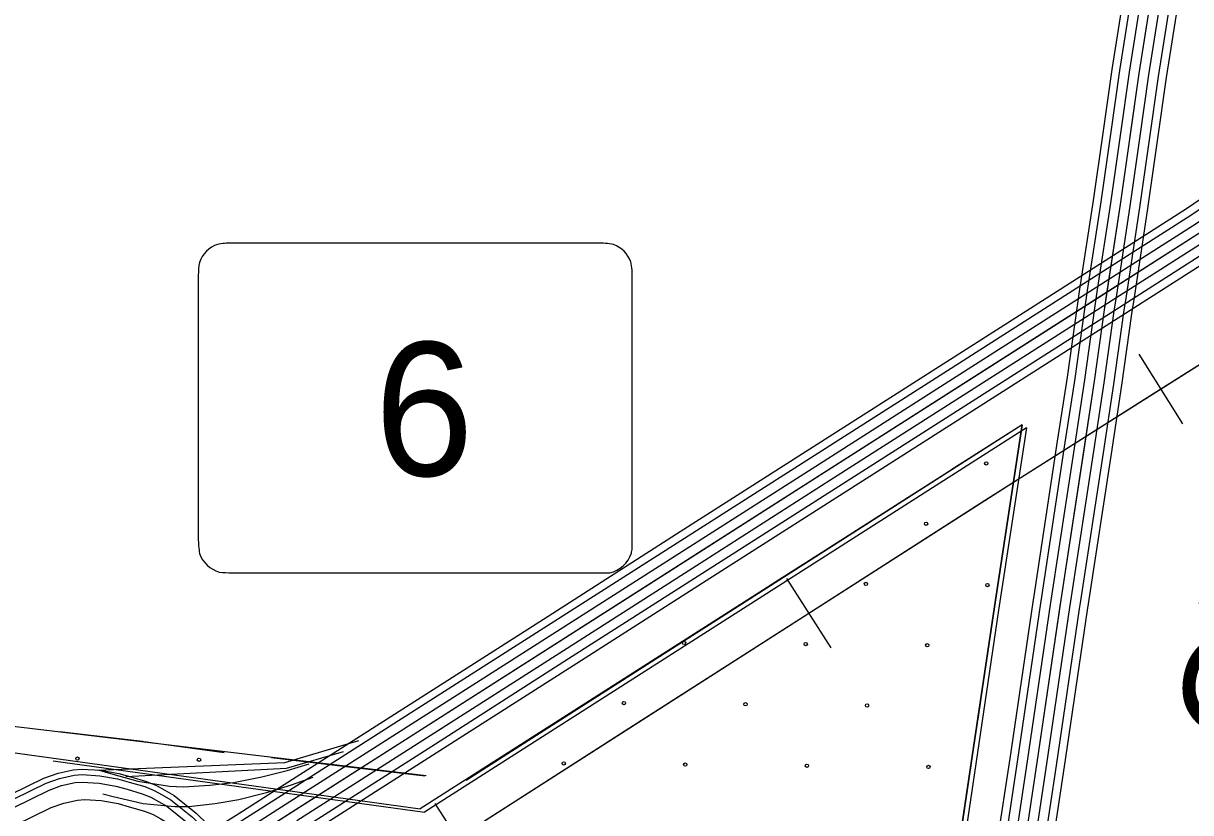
# Model space of a CAD drawing. Extents: x 1551132 to 1791609, y 378168 to 563823.
# Drawn here: x 1628148 to 1631841, y 456245 to 458741 of the extents above; entities that cross this region are included whole.
import ezdxf

# ---------------------------------------------------------------- set-up
doc = ezdxf.new("R2010")
doc.units = 0
for name, color, linetype in [('DESIGN - CONTOURS - Intermediate with optional Text', 7, 'Continuous'), ('DESIGN - EROSION CONTROL - Devices', 7, 'Continuous'), ('DESIGN - ROW - Right-of-Way and Easement Labels', 7, 'Continuous'), ('DESIGN - ROW - Slope Lines', 7, 'Continuous'), ('DESIGN - SCRATCH - User 1', 7, 'Continuous'), ('DESIGN - TRAFFIC CONTROL PERMANENT - Pavement Marking Text', 7, 'Continuous'), ('SURVEY - CENTERLINE - Preliminary Text', 7, 'Continuous'), ('SURVEY - PROPERTY - Political Boundaries Text', 7, 'Continuous'), ('SURVEY - TRANSPORTATION - Roads', 7, 'Continuous'), ('SURVEY - VEGETATION - Features with Text', 7, 'Continuous')]:
    doc.layers.add(name, color=color, linetype=linetype)

msp = doc.modelspace()

# ---------------------------------------------------------------- linework, layer by layer
at = {"layer": 'DESIGN - CONTOURS - Intermediate with optional Text'}
for p, q in [((1631816.237, 457474.741), (1631677.407, 457694.572)), ((1630703.421, 456766.306), (1630563.241, 456985.286)), ((1629591.738, 456054.595), (1629451.558, 456273.575))]:
    msp.add_line(p, q, dxfattribs=at)
for points in [[(1612145.231, 441701.576), (1612806.008, 443097.171), (1613337.671, 444230.551), (1613557.699, 444703.614), (1613736.495, 445064.757), (1613870.917, 445337.247), (1613961.065, 445515.31), (1614095.137, 445731.574), (1614208.768, 445911.946), (1614403.205, 446168.136), (1614520.253, 446311.682), (1614714.307, 446527.387), (1614922.752, 446747.401), (1615105.206, 446913.106), (1615343.876, 447112.428), (1615502.53, 447233.856), (1615845.356, 447466.846), (1616489.183, 447881.299), (1618897.035, 449389.198), (1622661.59, 451773.671), (1627020.164, 454562.613), (1631283.316, 457291.92), (1633260.678, 458540.762), (1634119.05, 459056.359)], [(1631746.822, 457584.661), (1632304.842, 457937.087)], [(1631189.168, 457231.651), (1631283.316, 457291.92), (1631746.822, 457584.661)], [(1630633.331, 456875.792), (1631189.168, 457231.651)], [(1630077.485, 456519.941), (1630633.331, 456875.792)], [(1629521.648, 456164.081), (1630077.485, 456519.941)]]:
    msp.add_lwpolyline(points, dxfattribs=at)
at = {"layer": 'DESIGN - EROSION CONTROL - Devices'}
for centre in [(1631194.301, 457348.871), (1631194.301, 457348.871), (1631003.891, 457158.461), (1631003.891, 457158.461), (1630813.481, 456968.051), (1630813.481, 456968.051), (1631198.034, 456964.318), (1631198.034, 456964.318), (1630238.519, 456781.375), (1630238.519, 456781.375), (1630623.072, 456777.642), (1630623.072, 456777.642), (1631007.625, 456773.908), (1631007.625, 456773.908), (1630048.109, 456590.966), (1630048.109, 456590.966), (1630432.662, 456587.232), (1630432.662, 456587.232), (1630817.215, 456583.499), (1630817.215, 456583.499), (1628319.487, 456415.49), (1628319.487, 456415.49), (1628704.04, 456411.756), (1628704.04, 456411.756), (1629857.699, 456400.556), (1629857.699, 456400.556), (1630242.252, 456396.822), (1630242.252, 456396.822), (1630626.805, 456393.089), (1630626.805, 456393.089), (1631011.358, 456389.355), (1631011.358, 456389.355)]:
    msp.add_circle(centre, 5.28, dxfattribs=at)
at = {"layer": 'DESIGN - ROW - Slope Lines'}
for p, q in [((1629963.9, 458045.237), (1628807.035, 458045.211)), ((1628701.828, 457944.008), (1628701.846, 457112.214)), ((1630074.713, 457113.611), (1630074.695, 457933.563)), ((1628808.25, 457002.881), (1629964.848, 457002.907))]:
    msp.add_line(p, q, dxfattribs=at)
for centre, radius, start, end in [((1628790.698, 457956.361), 89.766, 108.371178, 161.449494), ((1628797.661, 457885.12), 160.357, 86.648547, 102.700261), ((1629973.038, 457847.19), 198.249, 77.697231, 92.642719), ((1629985.168, 457955.723), 90.332, 20.2626, 70.527456), ((1628914.632, 457945.181), 212.779, 169.23615, 180.320819), ((1629821.156, 457937.897), 253.555, 359.016683, 11.167481), ((1629127.623, 457118.352), 947.081, 357.737344, 359.712789), ((1628975.938, 457111.506), 274.065, 179.852753, 189.896392), ((1630005.349, 457082.467), 68.632, 345.070122, 358.743633), ((1628792.468, 457093.471), 91.27, 198.572383, 254.431794), ((1629986.297, 457091.3), 89.389, 280.925536, 342.744564), ((1628812.065, 457365.234), 362.376, 263.010922, 269.398631), ((1629975.302, 457537.639), 534.837, 268.879547, 272.994303)]:
    msp.add_arc(centre, radius, start, end, dxfattribs=at)
at = {"layer": 'DESIGN - SCRATCH - User 1'}
for points in [[(1631307.674, 457471.399), (1629548.739, 456346.661)], [(1631092.578, 456039.762), (1631143.819, 456380.471), (1631219.8, 456895.193), (1631307.674, 457471.399)], [(1629422.267, 456360.953), (1627814.805, 456552.798)]]:
    msp.add_lwpolyline(points, dxfattribs=at)
at = {"layer": 'DESIGN - TRAFFIC CONTROL PERMANENT - Pavement Marking Text'}
for points in [[(1631307.674, 457471.399), (1629403.726, 456256.817)], [(1631307.674, 457471.399), (1629403.726, 456256.817)], [(1631307.674, 457471.399), (1629403.726, 456256.817)], [(1631307.674, 457471.399), (1629403.726, 456256.817)], [(1631307.674, 457471.399), (1629403.726, 456256.817)], [(1631321.365, 457461.141), (1629417.417, 456246.558)], [(1631307.674, 457471.399), (1631219.8, 456895.193), (1631143.819, 456380.471), (1631092.578, 456039.762)], [(1631307.674, 457471.399), (1631219.8, 456895.193), (1631143.819, 456380.471), (1631092.578, 456039.762)], [(1631307.674, 457471.399), (1631219.8, 456895.193), (1631143.819, 456380.471), (1631092.578, 456039.762)], [(1631307.674, 457471.399), (1631219.8, 456895.193), (1631143.819, 456380.471), (1631092.578, 456039.762)], [(1631307.674, 457471.399), (1631219.8, 456895.193), (1631143.819, 456380.471), (1631092.578, 456039.762)], [(1631321.365, 457461.141), (1631233.492, 456884.934), (1631157.51, 456370.212), (1631106.269, 456029.503)], [(1628229.112, 456418.645), (1629403.726, 456256.817)], [(1628229.112, 456418.645), (1629403.726, 456256.817)], [(1628229.112, 456418.645), (1629403.726, 456256.817)], [(1628229.112, 456418.645), (1629403.726, 456256.817)], [(1628229.112, 456418.645), (1629403.726, 456256.817)], [(1628242.803, 456408.387), (1629417.417, 456246.558)]]:
    msp.add_lwpolyline(points, dxfattribs=at)
at = {"layer": 'SURVEY - CENTERLINE - Preliminary Text'}
for points in [[(1635395.575, 466952.157), (1635274.269, 466246.214), (1635144.763, 465243.987), (1635050.748, 464441.75), (1634914.734, 463371.497), (1634791.028, 462343.212), (1634707.054, 461544.908), (1634629.881, 460854.673), (1634576.424, 460392.527), (1634557.174, 460305.884), (1634527.016, 460206.664), (1634499.542, 460132.879), (1634434.327, 459994.784), (1634372.903, 459896.139), (1634289.797, 459785.828), (1634207.598, 459689.751), (1634078.693, 459574.423), (1631875.119, 458081.166), (1628887.98, 456175.573), (1619639.743, 450326.089)], [(1631897.56, 458201.127), (1631827.47, 458153.626), (1631479.353, 457931.553)], [(1631911.418, 458180.66), (1631841.053, 458132.975), (1631492.645, 457910.711)], [(1631928.809, 458155.001), (1631858.086, 458107.075), (1631509.311, 457884.577)], [(1631946.201, 458129.334), (1631875.119, 458081.166), (1631525.985, 457858.443)], [(1631963.592, 458103.666), (1631892.152, 458055.257), (1631542.66, 457832.309)], [(1631980.983, 458078.007), (1631909.185, 458029.356), (1631559.326, 457806.175)], [(1631995.408, 458056.715), (1631923.318, 458007.864), (1631573.159, 457784.491)], [(1631479.362, 457931.562), (1631057.838, 457662.654)], [(1631492.653, 457910.719), (1631071.129, 457641.812)], [(1631509.319, 457884.585), (1631087.796, 457615.678)], [(1631525.994, 457858.451), (1631104.47, 457589.544)], [(1631542.668, 457832.317), (1631121.145, 457563.41)], [(1631559.335, 457806.183), (1631137.811, 457537.276)], [(1631573.168, 457784.499), (1631151.644, 457515.592)], [(1631057.855, 457662.663), (1630636.323, 457393.755)], [(1631071.146, 457641.82), (1630649.614, 457372.913)], [(1631087.812, 457615.686), (1630666.28, 457346.779)], [(1631104.487, 457589.552), (1630682.955, 457320.645)], [(1631121.161, 457563.418), (1630699.629, 457294.511)], [(1631137.828, 457537.284), (1630716.296, 457268.377)], [(1631151.661, 457515.6), (1630730.129, 457246.693)], [(1630636.339, 457393.764), (1630214.807, 457124.856)], [(1630649.631, 457372.921), (1630228.099, 457104.014)], [(1630666.297, 457346.787), (1630244.765, 457077.88)], [(1630682.972, 457320.653), (1630261.44, 457051.746)], [(1630699.646, 457294.519), (1630278.114, 457025.612)], [(1630716.312, 457268.385), (1630294.781, 456999.478)], [(1630730.145, 457246.702), (1630308.613, 456977.794)], [(1630214.824, 457124.865), (1629793.301, 456855.966)], [(1630228.115, 457104.031), (1629806.592, 456835.132)], [(1630244.782, 457077.889), (1629823.258, 456808.99)], [(1630261.456, 457051.755), (1629839.933, 456782.856)], [(1630278.131, 457025.621), (1629856.607, 456756.722)], [(1630294.797, 456999.478), (1629873.274, 456730.579)], [(1630308.63, 456977.803), (1629887.107, 456708.904)], [(1629793.309, 456855.974), (1629371.785, 456587.067)], [(1629806.6, 456835.132), (1629385.077, 456566.225)], [(1629823.266, 456808.998), (1629401.743, 456540.091)], [(1629839.941, 456782.864), (1629418.417, 456513.957)], [(1629856.616, 456756.73), (1629435.092, 456487.823)], [(1629873.282, 456730.596), (1629451.758, 456461.689)], [(1629887.115, 456708.912), (1629465.591, 456440.005)], [(1629371.802, 456587.075), (1628950.27, 456318.168)], [(1629385.093, 456566.233), (1628963.561, 456297.326)], [(1629401.76, 456540.099), (1628980.228, 456271.192)], [(1629418.434, 456513.965), (1628996.902, 456245.058)], [(1629435.109, 456487.831), (1629013.577, 456218.924)], [(1629451.775, 456461.697), (1629030.243, 456192.79)], [(1629465.608, 456440.013), (1629044.076, 456171.106)], [(1628950.287, 456318.176), (1628841.489, 456248.774), (1628528.271, 456050.669)], [(1628963.578, 456297.342), (1628854.739, 456227.907), (1628541.479, 456029.777)], [(1628980.244, 456271.2), (1628871.355, 456201.74), (1628558.054, 456003.576)], [(1628996.919, 456245.066), (1628887.98, 456175.573), (1628574.62, 455977.376)]]:
    msp.add_lwpolyline(points, dxfattribs=at)
at = {"layer": 'SURVEY - PROPERTY - Political Boundaries Text'}
for points in [[(1628382.667, 456378.778), (1628975.678, 456403.237), (1629210.014, 456472.414)], [(1628473.073, 456359.102), (1628980.736, 456384.895), (1629160.732, 456438.146)], [(1627958.193, 456228.932), (1628213.687, 456353.935), (1628258.128, 456369.902), (1628306.435, 456380.294), (1628334.46, 456382.328), (1628392.891, 456378.944), (1628450.373, 456368.602), (1628487.923, 456358.135), (1628537.93, 456343.443), (1628570.012, 456330.801), (1628596.437, 456315.668), (1628625.119, 456299.409), (1628694.776, 456243.308), (1628732.875, 456205.648), (1628762.383, 456169.839)], [(1628385.283, 456380.394), (1628417.049, 456370.577), (1628510.572, 456343.793), (1628610.92, 456328.635), (1628655.085, 456326.335), (1628738.45, 456331.435), (1628813.315, 456340.11), (1628902.879, 456357.769), (1628982.594, 456378.145), (1629052.076, 456398.695)], [(1627965.868, 456213.248), (1628220.495, 456337.826), (1628262.936, 456353.077), (1628308.91, 456362.969), (1628334.593, 456364.836), (1628390.842, 456361.569), (1628446.474, 456351.569), (1628483.123, 456341.352), (1628532.263, 456326.918), (1628562.437, 456315.018), (1628587.795, 456300.501), (1628615.278, 456284.917), (1628683.135, 456230.266), (1628719.967, 456193.856), (1628748.908, 456158.73)], [(1628000.909, 456204.139), (1628229.695, 456316.076), (1628269.428, 456330.36), (1628312.26, 456339.568), (1628334.759, 456341.202), (1628388.058, 456338.11), (1628441.207, 456328.551), (1628476.631, 456318.676), (1628524.597, 456304.592), (1628552.196, 456293.709), (1628576.12, 456280.008), (1628601.978, 456265.35), (1628667.41, 456212.657), (1628702.534, 456177.931), (1628730.717, 456143.738)], [(1628399.991, 456303.934), (1628432.224, 456295.792), (1628527.03, 456273.942), (1628628.028, 456264.066), (1628672.26, 456264.066), (1628755.241, 456273.525), (1628829.548, 456286.109), (1628918.062, 456308.434), (1628996.602, 456332.952), (1629064.926, 456357.102)], [(1628007.884, 456148.846), (1628236.67, 456260.783), (1628276.402, 456275.066), (1628319.235, 456284.275), (1628341.734, 456285.908), (1628395.033, 456282.817), (1628448.182, 456273.258), (1628483.606, 456263.383), (1628531.571, 456249.299), (1628559.171, 456238.416), (1628583.095, 456224.715), (1628608.953, 456210.057), (1628674.385, 456157.364), (1628709.509, 456122.638), (1628737.692, 456088.445)]]:
    msp.add_lwpolyline(points, dxfattribs=at)
at = {"layer": 'SURVEY - TRANSPORTATION - Roads'}
for points in [[(1631773.772, 459196.836), (1631677.007, 458582.07), (1631617.808, 458167.493), (1631567.234, 457835.067), (1631535.485, 457608.745), (1631430.129, 456917.852), (1631354.147, 456403.163), (1631314.089, 456136.815), (1631294.898, 455982.577), (1631288.473, 455822.998), (1631277.865, 455690.336), (1631301.573, 455268.725), (1631317.247, 454953.809), (1631337.905, 454694.394)], [(1631637.575, 458889.245), (1631591.251, 458594.946), (1631562.51, 458393.657)], [(1631661.983, 458885.403), (1631615.692, 458591.27), (1631586.976, 458390.165)], [(1631692.607, 458880.578), (1631646.35, 458586.67), (1631617.659, 458385.782)], [(1631723.231, 458875.761), (1631677.007, 458582.07), (1631648.35, 458381.398)], [(1631753.856, 458870.945), (1631707.665, 458577.47), (1631679.04, 458377.015)], [(1631784.48, 458866.119), (1631738.323, 458572.87), (1631709.723, 458372.631)], [(1631809.879, 458862.119), (1631763.755, 458569.053), (1631735.181, 458368.998)], [(1631562.518, 458393.674), (1631532.019, 458180.143), (1631489.37, 457899.844)], [(1631586.984, 458390.182), (1631556.477, 458176.543), (1631513.811, 457896.127)], [(1631617.667, 458385.798), (1631587.142, 458172.018), (1631544.452, 457891.469)], [(1631648.358, 458381.415), (1631617.808, 458167.493), (1631575.101, 457886.802)], [(1631679.049, 458377.032), (1631648.474, 458162.968), (1631605.75, 457882.135)], [(1631709.731, 458372.648), (1631679.14, 458158.443), (1631636.391, 457877.477)], [(1631735.189, 458369.015), (1631704.581, 458154.692), (1631661.816, 457873.61)], [(1631489.378, 457899.861), (1631481.428, 457847.618), (1631449.687, 457621.303), (1631416.729, 457405.198)], [(1631513.819, 457896.144), (1631505.886, 457844.034), (1631474.136, 457617.728), (1631441.162, 457401.473)], [(1631544.46, 457891.486), (1631536.56, 457839.551), (1631504.811, 457613.237), (1631471.811, 457396.798)], [(1631575.109, 457886.819), (1631567.234, 457835.067), (1631535.485, 457608.745), (1631502.452, 457392.122)], [(1631605.759, 457882.152), (1631597.909, 457830.584), (1631566.159, 457604.253), (1631533.093, 457387.447)], [(1631636.4, 457877.494), (1631628.583, 457826.101), (1631596.834, 457599.761), (1631563.743, 457382.772)], [(1631661.824, 457873.618), (1631654.024, 457822.375), (1631622.275, 457596.036), (1631589.167, 457378.897)], [(1631416.729, 457405.214), (1631344.372, 456930.727), (1631341.389, 456910.501)], [(1631441.162, 457401.489), (1631368.814, 456927.052), (1631365.839, 456906.885)], [(1631471.811, 457396.814), (1631399.471, 456922.452), (1631396.505, 456902.36)], [(1631502.452, 457392.139), (1631430.129, 456917.852), (1631427.171, 456897.826)], [(1631533.093, 457387.464), (1631460.786, 456913.252), (1631457.836, 456893.293)], [(1631563.743, 457382.789), (1631491.444, 456908.652), (1631488.502, 456888.768)], [(1631589.167, 457378.914), (1631516.868, 456904.826), (1631513.943, 456885.009)], [(1631341.398, 456910.51), (1631268.366, 456415.855)], [(1631365.847, 456906.901), (1631292.815, 456412.247)], [(1631396.513, 456902.368), (1631323.481, 456407.713)], [(1631427.179, 456897.843), (1631354.147, 456403.188)], [(1631457.845, 456893.318), (1631384.813, 456398.663)], [(1631488.511, 456888.784), (1631415.479, 456394.13)], [(1631513.952, 456885.034), (1631440.92, 456390.38)], [(1631268.407, 456416.105), (1631228.175, 456148.623), (1631208.4, 455989.686), (1631205.225, 455910.934)], [(1631292.848, 456412.43), (1631252.666, 456145.256), (1631233.058, 455987.661), (1631229.925, 455909.934)], [(1631323.498, 456407.813), (1631283.373, 456141.031), (1631263.974, 455985.119), (1631260.899, 455908.692)], [(1631354.155, 456403.205), (1631354.147, 456403.163), (1631314.089, 456136.815), (1631294.898, 455982.577), (1631291.873, 455907.442)], [(1631384.813, 456398.596), (1631344.805, 456132.598), (1631325.822, 455980.036), (1631322.847, 455906.192)], [(1631415.462, 456393.98), (1631375.513, 456128.373), (1631356.738, 455977.494), (1631353.822, 455904.95)], [(1631440.895, 456390.155), (1631400.996, 456124.873), (1631382.396, 455975.385), (1631379.513, 455903.917)]]:
    msp.add_lwpolyline(points, dxfattribs=at)
at = {"layer": 'SURVEY - VEGETATION - Features with Text'}
for points in [[(1631307.674, 457471.399), (1629403.726, 456256.817)], [(1631321.365, 457461.141), (1629417.417, 456246.558)], [(1631307.674, 457471.399), (1631085.104, 457329.421)], [(1631307.674, 457471.399), (1631219.8, 456895.193), (1631143.819, 456380.471), (1631092.578, 456039.762)], [(1631321.365, 457461.141), (1631233.492, 456884.934), (1631157.51, 456370.212), (1631106.269, 456029.503)], [(1631307.674, 457471.399), (1631267.874, 457210.409)], [(1630958.648, 457248.743), (1630736.079, 457106.765)], [(1630736.079, 457106.765), (1630513.517, 456964.786)], [(1631245.258, 457062.122), (1631219.8, 456895.193), (1631205.909, 456801.065)], [(1630387.053, 456884.109), (1630164.492, 456742.13)], [(1631205.909, 456801.065), (1631167.351, 456539.892)], [(1630164.492, 456742.13), (1629941.922, 456600.151)], [(1628262.703, 456501.756), (1628524.822, 456470.288)], [(1629815.466, 456519.474), (1629592.897, 456377.495)], [(1627838.446, 456472.471), (1629403.726, 456256.817)], [(1628522.597, 456470.73), (1628784.116, 456434.696)], [(1628933.045, 456419.254), (1629195.156, 456387.787)], [(1628242.803, 456408.387), (1629417.417, 456246.558)], [(1629195.948, 456387.278), (1629418.451, 456360.569)], [(1631145.444, 456391.496), (1631143.819, 456380.471), (1631106.211, 456130.414)]]:
    msp.add_lwpolyline(points, dxfattribs=at)

# ---------------------------------------------------------------- texts
at = {"layer": 'DESIGN - ROW - Right-of-Way and Easement Labels'}
msp.add_text('OLD', height=370.0091, rotation=79.661086, dxfattribs=at).set_placement((1632153.32, 456419.772))
at = {"layer": 'DESIGN - ROW - Slope Lines'}
msp.add_text('6', height=422.405, rotation=0.001258, dxfattribs=at).set_placement((1629258.94, 457309.92))

doc.saveas('drawing.dxf')
